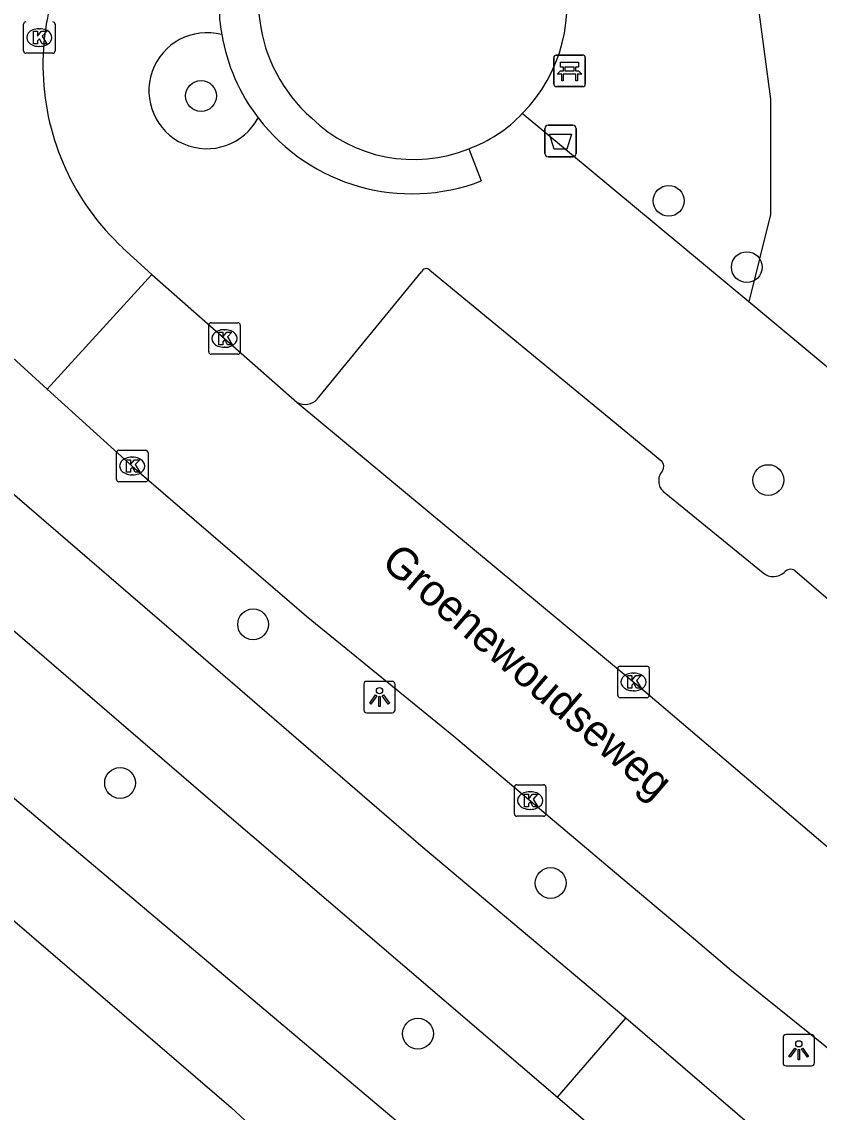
# Model space of a CAD drawing. Extents: x 159280 to 160375, y 384531 to 385872.
# Drawn here: x 159698.69 to 159724.01, y 384844.56 to 384879.19 of the extents above; entities that cross this region are included whole.
import ezdxf

# ---------------------------------------------------------------- set-up
doc = ezdxf.new("R2010")
doc.units = 0
for name, color, linetype in [('IMGEO_Afvalbak', 7, 'Continuous'), ('IMGEO_Bank', 7, 'Continuous'), ('IMGEO_Boom', 7, 'Continuous'), ('IMGEO_Fietspad_open', 7, 'Continuous'), ('IMGEO_Groenvoorziening', 7, 'Continuous'), ('IMGEO_Haag', 7, 'Continuous'), ('IMGEO_Kolk', 7, 'Continuous'), ('IMGEO_Lichtpunt', 7, 'Continuous'), ('IMGEO_Openbare_ruimte_label', 7, 'Continuous'), ('IMGEO_Rijbaan_lokaal_open', 7, 'Continuous'), ('IMGEO_Voetpad_halfverhard', 7, 'Continuous'), ('IMGEO_Voetpad_open', 7, 'Continuous')]:
    doc.layers.add(name, color=color, linetype=linetype)

msp = doc.modelspace()

# ---------------------------------------------------------------- linework, layer by layer
at = {"layer": 'IMGEO_Afvalbak'}
for p, q in [((159715.3, 384875.003), (159715.3, 384875.803)), ((159715.3, 384875.803), (159715.3, 384875.003)), ((159715.4, 384875.903), (159716.19, 384875.903)), ((159716.19, 384875.903), (159715.4, 384875.903)), ((159716.29, 384875.803), (159716.29, 384875.003)), ((159716.29, 384875.003), (159716.29, 384875.803)), ((159716.19, 384874.903), (159715.4, 384874.903)), ((159715.4, 384874.903), (159716.19, 384874.903))]:
    msp.add_line(p, q, dxfattribs=at)
msp.add_lwpolyline([(159715.443, 384875.617), (159716.147, 384875.617), (159715.998, 384875.147), (159715.592, 384875.147), (159715.443, 384875.617)], dxfattribs=at)
for centre, start, end in [((159715.4, 384875.803), 90, 180), ((159715.4, 384875.803), 90, 180), ((159716.19, 384875.803), 0, 90), ((159716.19, 384875.803), 360, 90), ((159715.4, 384875.003), 180, 270), ((159715.4, 384875.003), 180, 270), ((159716.19, 384875.003), 270, 0), ((159716.19, 384875.003), 270, 0)]:
    msp.add_arc(centre, 0.1, start, end, dxfattribs=at)
at = {"layer": 'IMGEO_Bank'}
for p, q in [((159715.658, 384878.133), (159716.499, 384878.133)), ((159716.499, 384878.133), (159715.658, 384878.133)), ((159715.583, 384877.208), (159715.583, 384878.049)), ((159715.583, 384878.049), (159715.583, 384877.208)), ((159715.892, 384877.639), (159715.892, 384877.745)), ((159715.936, 384877.745), (159715.936, 384877.639)), ((159716.224, 384877.751), (159715.942, 384877.751)), ((159716.23, 384877.639), (159716.23, 384877.745)), ((159716.274, 384877.745), (159716.274, 384877.639)), ((159716.583, 384878.058), (159716.583, 384877.217)), ((159716.583, 384877.217), (159716.583, 384878.058)), ((159716.28, 384877.531), (159715.887, 384877.531)), ((159715.942, 384877.633), (159716.224, 384877.633)), ((159716.508, 384877.133), (159715.667, 384877.133)), ((159715.667, 384877.133), (159716.508, 384877.133))]:
    msp.add_line(p, q, dxfattribs=at)
for points in [[(159715.886, 384877.751), (159715.8, 384877.751), (159715.8, 384877.912), (159716.363, 384877.912), (159716.363, 384877.751), (159716.28, 384877.751)], [(159715.83, 384877.531), (159715.688, 384877.531), (159715.8, 384877.633), (159715.886, 384877.633)], [(159715.88, 384877.524), (159715.88, 384877.317), (159715.837, 384877.317), (159715.837, 384877.524)], [(159716.28, 384877.633), (159716.363, 384877.633), (159716.475, 384877.531), (159716.336, 384877.531)], [(159716.33, 384877.524), (159716.33, 384877.317), (159716.286, 384877.317), (159716.286, 384877.524)]]:
    msp.add_lwpolyline(points, dxfattribs=at)
for centre, radius, start, end in [((159715.661, 384878.055), 0.0779, 92.4484, 184.2845), ((159715.661, 384878.055), 0.0779, 92.4484, 184.2845), ((159716.505, 384878.055), 0.0779, 2.4484, 94.2845), ((159716.505, 384878.055), 0.0779, 2.4484, 94.2845), ((159715.885, 384877.744), 0.00671, 2.8957, 87.1043), ((159715.942, 384877.744), 0.00671, 92.8957, 177.1043), ((159716.224, 384877.744), 0.00671, 2.8957, 87.1043), ((159716.281, 384877.744), 0.00671, 92.8957, 177.1043), ((159715.83, 384877.524), 0.00671, 2.8957, 87.1043), ((159715.887, 384877.524), 0.00671, 92.8957, 177.1043), ((159715.885, 384877.64), 0.00671, 272.8957, 357.1043), ((159715.942, 384877.64), 0.00671, 182.8957, 267.1043), ((159716.224, 384877.64), 0.00671, 272.8957, 357.1043), ((159716.281, 384877.64), 0.00671, 182.8957, 267.1043), ((159716.279, 384877.524), 0.00671, 2.8957, 87.1043), ((159716.336, 384877.524), 0.00671, 92.8957, 177.1043), ((159715.661, 384877.211), 0.0779, 182.4484, 274.2845), ((159715.661, 384877.211), 0.0779, 182.4484, 274.2845), ((159716.505, 384877.211), 0.0779, 272.4484, 4.2845), ((159716.505, 384877.211), 0.0779, 272.4484, 4.2845)]:
    msp.add_arc(centre, radius, start, end, dxfattribs=at)
at = {"layer": 'IMGEO_Boom'}
for centre in [(159704.383, 384876.836), (159719.231, 384873.505), (159721.71, 384871.4), (159722.392, 384864.637), (159706.035, 384860.055), (159701.812, 384855.018), (159715.482, 384851.839), (159711.269, 384847.055)]:
    msp.add_circle(centre, 0.489, dxfattribs=at)
at = {"layer": 'IMGEO_Fietspad_open'}
for points in [[(159679.16, 384876.431), (159683.133, 384873.053), (159694.272, 384863.437), (159704.834, 384854.342), (159715.695, 384845.035)], [(159717.866, 384847.545), (159715.538, 384849.509), (159711.366, 384853.02), (159703.449, 384859.856), (159690.272, 384871.208)], [(159715.695, 384845.035), (159717.866, 384847.545)], [(159785.571, 384789.272), (159756.941, 384813.95), (159717.866, 384847.545)], [(159715.695, 384845.035), (159722.087, 384839.557), (159730.973, 384831.952), (159742.438, 384821.942), (159755.145, 384811.108), (159768.92, 384799.391), (159783.746, 384786.801)]]:
    msp.add_lwpolyline(points, dxfattribs=at)
at = {"layer": 'IMGEO_Groenvoorziening'}
msp.add_lwpolyline([(159720.694, 384886.187), (159721.754, 384882.061), (159722.464, 384876.729), (159722.464, 384873.074), (159721.77, 384870.297)], dxfattribs=at)
msp.add_arc((159711.044, 384879.756), 4.962, 315.4644, 15.6475, dxfattribs=at)
at = {"layer": 'IMGEO_Haag'}
for centre, radius, start, end in [((159711.196, 384879.877), 4.995, 64.6343, 228.4933), ((159711.052, 384879.839), 6.106, 189.9523, 217.2997), ((159711.133, 384879.481), 4.662, 225.853, 292.0085)]:
    msp.add_arc(centre, radius, start, end, dxfattribs=at)
at = {"layer": 'IMGEO_Kolk'}
for p, q in [((159698.746, 384878.264), (159698.746, 384879.116)), ((159699.747, 384879.116), (159699.747, 384878.264)), ((159699.234, 384878.97), (159699.259, 384878.97)), ((159699.257, 384878.41), (159699.232, 384878.41)), ((159699.673, 384878.19), (159698.821, 384878.19)), ((159704.627, 384868.707), (159704.627, 384869.559)), ((159704.702, 384869.633), (159705.554, 384869.633)), ((159705.115, 384869.413), (159705.14, 384869.413)), ((159705.628, 384869.559), (159705.628, 384868.707)), ((159705.138, 384868.853), (159705.113, 384868.853)), ((159705.554, 384868.633), (159704.702, 384868.633)), ((159701.698, 384864.657), (159701.698, 384865.509)), ((159701.773, 384865.583), (159702.625, 384865.583)), ((159702.186, 384865.363), (159702.211, 384865.363)), ((159702.699, 384865.509), (159702.699, 384864.657)), ((159702.625, 384864.583), (159701.773, 384864.583)), ((159702.209, 384864.803), (159702.184, 384864.803)), ((159717.689, 384858.726), (159718.541, 384858.726)), ((159717.614, 384857.8), (159717.614, 384858.652)), ((159718.102, 384858.506), (159718.127, 384858.506)), ((159718.615, 384858.652), (159718.615, 384857.8)), ((159718.541, 384857.726), (159717.689, 384857.726)), ((159718.125, 384857.946), (159718.1, 384857.946)), ((159714.332, 384854.033), (159714.332, 384854.885)), ((159714.407, 384854.959), (159715.259, 384854.959)), ((159715.333, 384854.885), (159715.333, 384854.033)), ((159714.82, 384854.739), (159714.845, 384854.739)), ((159714.843, 384854.179), (159714.818, 384854.179)), ((159715.259, 384853.959), (159714.407, 384853.959))]:
    msp.add_line(p, q, dxfattribs=at)
for points in [[(159698.746, 384878.264), (159698.746, 384879.116)], [(159699.747, 384879.116), (159699.747, 384878.264)], [(159699.067, 384878.89), (159699.19, 384878.89), (159699.19, 384878.739), (159699.32, 384878.89), (159699.484, 384878.89), (159699.338, 384878.739), (159699.491, 384878.49), (159699.339, 384878.49), (159699.254, 384878.654), (159699.19, 384878.587), (159699.19, 384878.49), (159699.067, 384878.49), (159699.067, 384878.89)], [(159699.673, 384878.19), (159698.821, 384878.19)], [(159704.627, 384868.707), (159704.627, 384869.559)], [(159704.702, 384869.633), (159705.554, 384869.633)], [(159705.628, 384869.559), (159705.628, 384868.707)], [(159704.948, 384869.333), (159705.071, 384869.333), (159705.071, 384869.182), (159705.201, 384869.333), (159705.365, 384869.333), (159705.219, 384869.182), (159705.372, 384868.933), (159705.22, 384868.933), (159705.135, 384869.097), (159705.071, 384869.03), (159705.071, 384868.933), (159704.948, 384868.933), (159704.948, 384869.333)], [(159705.554, 384868.633), (159704.702, 384868.633)], [(159701.698, 384864.657), (159701.698, 384865.509)], [(159701.773, 384865.583), (159702.625, 384865.583)], [(159702.019, 384865.283), (159702.142, 384865.283), (159702.142, 384865.132), (159702.272, 384865.283), (159702.436, 384865.283), (159702.29, 384865.132), (159702.443, 384864.883), (159702.291, 384864.883), (159702.206, 384865.047), (159702.142, 384864.98), (159702.142, 384864.883), (159702.019, 384864.883), (159702.019, 384865.283)], [(159702.699, 384865.509), (159702.699, 384864.657)], [(159702.625, 384864.583), (159701.773, 384864.583)], [(159717.689, 384858.726), (159718.541, 384858.726)], [(159717.614, 384857.8), (159717.614, 384858.652)], [(159717.935, 384858.426), (159718.058, 384858.426), (159718.058, 384858.275), (159718.188, 384858.426), (159718.352, 384858.426), (159718.206, 384858.275), (159718.359, 384858.026), (159718.207, 384858.026), (159718.122, 384858.19), (159718.058, 384858.123), (159718.058, 384858.026), (159717.935, 384858.026), (159717.935, 384858.426)], [(159718.615, 384858.652), (159718.615, 384857.8)], [(159718.541, 384857.726), (159717.689, 384857.726)], [(159714.332, 384854.033), (159714.332, 384854.885)], [(159714.407, 384854.959), (159715.259, 384854.959)], [(159715.333, 384854.885), (159715.333, 384854.033)], [(159714.653, 384854.659), (159714.776, 384854.659), (159714.776, 384854.508), (159714.906, 384854.659), (159715.07, 384854.659), (159714.924, 384854.508), (159715.077, 384854.259), (159714.925, 384854.259), (159714.84, 384854.423), (159714.776, 384854.356), (159714.776, 384854.259), (159714.653, 384854.259), (159714.653, 384854.659)], [(159715.259, 384853.959), (159714.407, 384853.959)]]:
    msp.add_lwpolyline(points, dxfattribs=at)
for centre, start, end in [((159698.823, 384879.114), 91.552, 178.448), ((159698.823, 384879.114), 91.552, 178.448), ((159699.671, 384879.114), 1.552, 88.448), ((159699.671, 384879.114), 1.552, 88.448), ((159698.823, 384878.266), 181.552, 268.448), ((159698.823, 384878.266), 181.552, 268.448), ((159699.671, 384878.266), 271.552, 358.448), ((159699.671, 384878.266), 271.552, 358.448), ((159704.704, 384869.557), 91.552, 178.448), ((159704.704, 384869.557), 91.552, 178.448), ((159705.552, 384869.557), 1.552, 88.448), ((159705.552, 384869.557), 1.552, 88.448), ((159704.704, 384868.709), 181.552, 268.448), ((159704.704, 384868.709), 181.552, 268.448), ((159705.552, 384868.709), 271.552, 358.448), ((159705.552, 384868.709), 271.552, 358.448), ((159701.775, 384865.507), 91.552, 178.448), ((159701.775, 384865.507), 91.552, 178.448), ((159702.623, 384865.507), 1.552, 88.448), ((159702.623, 384865.507), 1.552, 88.448), ((159701.775, 384864.659), 181.552, 268.448), ((159701.775, 384864.659), 181.552, 268.448), ((159702.623, 384864.659), 271.552, 358.448), ((159702.623, 384864.659), 271.552, 358.448), ((159717.691, 384858.65), 91.552, 178.448), ((159717.691, 384858.65), 91.552, 178.448), ((159718.539, 384858.65), 1.552, 88.448), ((159718.539, 384858.65), 1.552, 88.448), ((159717.691, 384857.802), 181.552, 268.448), ((159717.691, 384857.802), 181.552, 268.448), ((159718.539, 384857.802), 271.552, 358.448), ((159718.539, 384857.802), 271.552, 358.448), ((159714.409, 384854.883), 91.552, 178.448), ((159714.409, 384854.883), 91.552, 178.448), ((159715.257, 384854.883), 1.552, 88.448), ((159715.257, 384854.883), 1.552, 88.448), ((159714.409, 384854.035), 181.552, 268.448), ((159714.409, 384854.035), 181.552, 268.448), ((159715.257, 384854.035), 271.552, 358.448), ((159715.257, 384854.035), 271.552, 358.448)]:
    msp.add_arc(centre, 0.0765, start, end, dxfattribs=at)
for centre, major_axis, ratio, start_param, end_param in [((159699.233, 384878.69), (-0.387, 0.002), 0.722429, 4.712389, 7.853982), ((159699.258, 384878.69), (-0.39, 0.002), 0.717154, 1.570796, 4.712389), ((159705.114, 384869.133), (-0.387, 0.002), 0.722429, 4.712389, 7.853982), ((159705.139, 384869.133), (-0.39, 0.002), 0.717154, 1.570796, 4.712389), ((159702.185, 384865.083), (-0.387, 0.002), 0.722429, 4.712389, 7.853982), ((159702.21, 384865.083), (-0.39, 0.002), 0.717154, 1.570796, 4.712389), ((159718.101, 384858.226), (-0.387, 0.002), 0.722429, 4.712389, 7.853982), ((159718.126, 384858.226), (-0.39, 0.002), 0.717154, 1.570796, 4.712389), ((159714.819, 384854.459), (-0.387, 0.002), 0.722429, 4.712389, 7.853982), ((159714.844, 384854.459), (-0.39, 0.002), 0.717154, 1.570796, 4.712389)]:
    msp.add_ellipse(centre, major_axis=major_axis, ratio=ratio, start_param=start_param, end_param=end_param, dxfattribs=at)
at = {"layer": 'IMGEO_Lichtpunt'}
for p, q in [((159709.55, 384858.149), (159709.55, 384857.342)), ((159709.55, 384858.149), (159709.55, 384857.342)), ((159710.452, 384858.244), (159709.644, 384858.244)), ((159710.452, 384858.244), (159709.644, 384858.244)), ((159710.546, 384857.342), (159710.546, 384858.149)), ((159710.546, 384857.342), (159710.546, 384858.149)), ((159709.644, 384857.248), (159710.452, 384857.248)), ((159709.644, 384857.248), (159710.452, 384857.248)), ((159722.863, 384846.934), (159722.863, 384846.127)), ((159722.863, 384846.934), (159722.863, 384846.127)), ((159723.765, 384847.029), (159722.957, 384847.029)), ((159723.765, 384847.029), (159722.957, 384847.029)), ((159723.859, 384846.127), (159723.859, 384846.934)), ((159723.859, 384846.127), (159723.859, 384846.934)), ((159722.957, 384846.033), (159723.765, 384846.033)), ((159722.957, 384846.033), (159723.765, 384846.033))]:
    msp.add_line(p, q, dxfattribs=at)
for points in [[(159709.924, 384857.813), (159709.963, 384857.785), (159709.775, 384857.523), (159709.737, 384857.55), (159709.924, 384857.813)], [(159710.026, 384857.765), (159710.073, 384857.765), (159710.073, 384857.443), (159710.026, 384857.443), (159710.026, 384857.765)], [(159710.136, 384857.785), (159710.174, 384857.812), (159710.361, 384857.55), (159710.322, 384857.522), (159710.136, 384857.785)], [(159723.237, 384846.598), (159723.276, 384846.57), (159723.088, 384846.308), (159723.05, 384846.335), (159723.237, 384846.598)], [(159723.449, 384846.57), (159723.487, 384846.597), (159723.674, 384846.335), (159723.635, 384846.307), (159723.449, 384846.57)], [(159723.339, 384846.55), (159723.386, 384846.55), (159723.386, 384846.228), (159723.339, 384846.228), (159723.339, 384846.55)]]:
    msp.add_lwpolyline(points, dxfattribs=at)
for centre in [(159710.049, 384857.947), (159723.362, 384846.732)]:
    msp.add_circle(centre, 0.0994, dxfattribs=at)
for centre, start, end in [((159709.644, 384858.149), 90, 180), ((159709.644, 384858.149), 90, 180), ((159710.452, 384858.149), 0, 90), ((159710.452, 384858.149), 0, 90), ((159709.644, 384857.342), 180, 270), ((159709.644, 384857.342), 180, 270), ((159710.452, 384857.342), 270, 0), ((159710.452, 384857.342), 270, 360), ((159722.957, 384846.934), 90, 180), ((159722.957, 384846.934), 90, 180), ((159723.765, 384846.934), 0, 90), ((159723.765, 384846.934), 0, 90), ((159722.957, 384846.127), 180, 270), ((159722.957, 384846.127), 180, 270), ((159723.765, 384846.127), 270, 0), ((159723.765, 384846.127), 270, 360)]:
    msp.add_arc(centre, 0.0946, start, end, dxfattribs=at)
at = {"layer": 'IMGEO_Rijbaan_lokaal_open'}
for points in [[(159692.193, 384874.179), (159699.492, 384867.526)], [(159701.903, 384872.007), (159702.817, 384871.167)], [(159699.492, 384867.526), (159702.817, 384871.167)], [(159702.817, 384871.167), (159707.433, 384867.104)], [(159699.492, 384867.526), (159702.199, 384865.083), (159707.188, 384860.785), (159707.728, 384860.32), (159709.722, 384858.694), (159712.404, 384856.508), (159717.716, 384852.027), (159720.014, 384850.089), (159721.225, 384849.067), (159724.685, 384846.279), (159730.906, 384840.77), (159739.014, 384833.816), (159740.591, 384832.447), (159759.273, 384816.324), (159771.863, 384805.574), (159782.28, 384796.583), (159785.886, 384793.489), (159786.318, 384793.112)], [(159707.433, 384867.104), (159718.564, 384857.853), (159730.976, 384847.284)]]:
    msp.add_lwpolyline(points, dxfattribs=at)
msp.add_arc((159707.289, 384877.823), 7.927, 136.7039, 227.1951, dxfattribs=at)
at = {"layer": 'IMGEO_Voetpad_halfverhard'}
for points in [[(159781.425, 384784.027), (159748.628, 384811.437), (159719.368, 384836.864), (159695.004, 384857.425), (159676.539, 384873.417), (159679.16, 384876.431)], [(159675.073, 384870.735), (159705.334, 384844.711), (159708.705, 384841.586)]]:
    msp.add_lwpolyline(points, dxfattribs=at)
at = {"layer": 'IMGEO_Voetpad_open'}
for points in [[(159721.77, 384870.297), (159714.581, 384876.276)], [(159712.88, 384875.159), (159713.275, 384874.136)], [(159708.072, 384867.205), (159711.379, 384871.25)], [(159711.649, 384871.302), (159719.008, 384865.238)], [(159725.46, 384867.229), (159721.77, 384870.297)], [(159719.14, 384864.213), (159722.228, 384861.692)], [(159723.238, 384861.769), (159734.206, 384852.326)]]:
    msp.add_lwpolyline(points, dxfattribs=at)
for centre, radius, start, end in [((159711.05, 384879.839), 6.104, 171.9066, 189.9492), ((159704.568, 384877.003), 1.842, 75.2229, 332.029), ((159711.077, 384879.879), 6.15, 217.4612, 290.9454), ((159711.378, 384879.3), 4.405, 289.9366, 316.647), ((159711.531, 384871.19), 0.163, 43.4731, 158.3294), ((159707.686, 384867.576), 0.535, 241.8138, 316.1499), ((159719.376, 384864.612), 0.464, 137.3112, 239.4206), ((159718.817, 384865.065), 0.258, 327.6536, 42.27), ((159723.106, 384861.537), 0.267, 60.3885, 141.78), ((159722.556, 384862.081), 0.509, 229.8202, 311.8951)]:
    msp.add_arc(centre, radius, start, end, dxfattribs=at)

# ---------------------------------------------------------------- texts
at = {"layer": 'IMGEO_Openbare_ruimte_label'}
msp.add_text('Groenewoudseweg', height=1, rotation=319.3801, dxfattribs=at).set_placement((159710.059, 384861.944))

doc.saveas('drawing.dxf')
